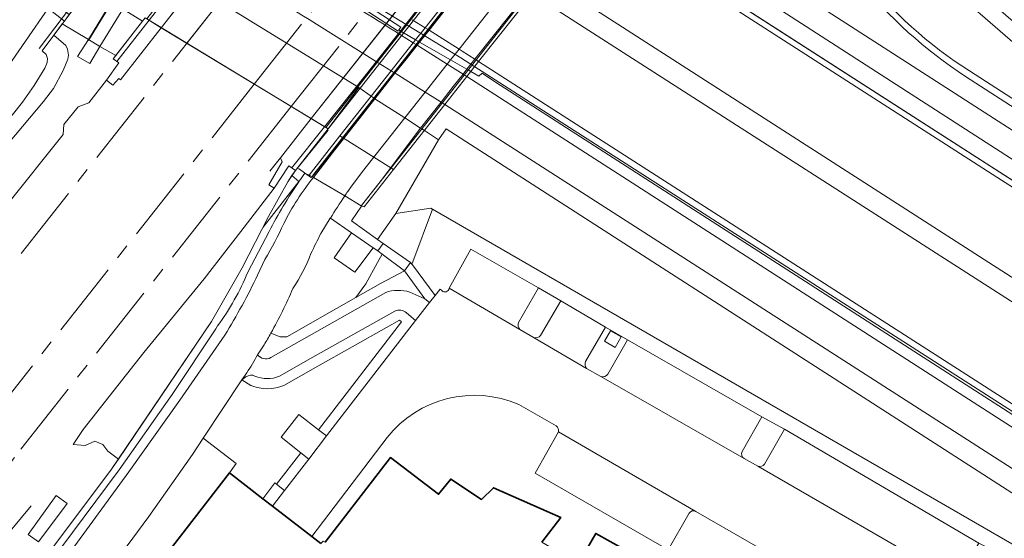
# Model space of a CAD drawing. Extents: x 150256 to 156914, y 461459 to 469481.
# Tile 351 of 656: x 155438 to 155534, y 464265 to 464315. Entities that reach past the tile are written whole.
import ezdxf

# ---------------------------------------------------------------- set-up
doc = ezdxf.new("R2010")
doc.units = 0
doc.header["$LTSCALE"] = 0.75
doc.linetypes.add('AM-AS', pattern=[16, 10, -2, 2, -2])
for name, color, linetype, lineweight in [('B-RO-AM-AS_SPOOR-G', 251, 'AM-AS', 18), ('B-RO-GR-BEPLANTING_CULTUUR_HEESTERS-GV', 251, 'CONTINUOUS', 18), ('B-RO-GR-GRAS-GV', 251, 'CONTINUOUS', 13), ('B-RO-GR-GROENVOORZIENING-GV', 251, 'CONTINUOUS', 18), ('B-RO-GR-HAAG-GV', 251, 'CONTINUOUS', 13), ('B-RO-IE-TERREINAFSCHEIDING_KUNSTMATIG_HEKWERK-G', 251, 'IE-TERREINAFSCHEIDING-KUNSTMATIG', 18), ('B-RO-IE-TERREINAFSCHEIDING_KUNSTMATIG_MUUR-G', 251, 'IE-TERREINAFSCHEIDING-KUNSTMATIG-DICHT', 18), ('B-RO-IE-TERREINAFSCHEIDING_KUNSTMATIG_MUUR-GV', 251, 'CONTINUOUS', 18), ('B-RO-KW-KUNSTWERK_DEK-GV', 6, 'CONTINUOUS', 18), ('B-RO-KW-KUNSTWERK_GELUIDSWERING_SCHERM-G', 251, 'CONTINUOUS', 18), ('B-RO-KW-KUNSTWERK_LANDHOOFD-GV', 251, 'CONTINUOUS', 18), ('B-RO-OG-BEBOUWING-GV', 6, 'CONTINUOUS', 35), ('B-RO-OG-TERREIN_CULTUURSCHEIDING-GV', 251, 'CONTINUOUS', 18), ('B-RO-OG-WATER_SLOOT-GV', 251, 'CONTINUOUS', 18), ('B-RO-VH-ONVERHARD-GV', 251, 'CONTINUOUS', 18), ('B-RO-VH-VERHARDING_ASFALT-GV', 251, 'CONTINUOUS', 18), ('B-RO-VH-VERHARDING_BEDRIJFSVLOERPLAAT-GV', 251, 'CONTINUOUS', 18), ('B-RO-VH-VERHARDING_BETONSTRAATSTEEN-GV', 251, 'CONTINUOUS', 18), ('B-RO-VH-VERHARDING_GESLOTEN-GV', 251, 'CONTINUOUS', 18), ('B-RO-VH-VERHARDING_HALFVERHARDING-GV', 251, 'CONTINUOUS', 18), ('B-RO-VH-VERHARDING_OPEN-GV', 251, 'CONTINUOUS', 18), ('B-RO-VH-VERHARDING_STRAATBAKSTEEN-GV', 251, 'CONTINUOUS', 18), ('B-RO-VH-VERHARDING_TEGEL-GV', 251, 'CONTINUOUS', 18)]:
    doc.layers.add(name, color=color, linetype=linetype, lineweight=lineweight)
doc.linetypes.add('IE-TERREINAFSCHEIDING-KUNSTMATIG', pattern='A,4,[82,NLCS.SHX,S=0.75,R=90,X=0,Y=0],4,-2', length=10)
doc.linetypes.add('IE-TERREINAFSCHEIDING-KUNSTMATIG-DICHT', pattern='A,8,-1,[82,NLCS.SHX,S=0.75,R=90,X=0,Y=0],-1', length=10)

msp = doc.modelspace()

# ---------------------------------------------------------------- linework, layer by layer
at = {"layer": 'B-RO-AM-AS_SPOOR-G'}
for points in [[(155422.857, 464273.661), (155477.381, 464342.942), (155493.043, 464363.007), (155509.223, 464384.191), (155525.037, 464405.534), (155533.931, 464417.834), (155542.722, 464430.209), (155553.562, 464445.78), (155562.117, 464458.319), (155572.66, 464474.094), (155580.974, 464486.793), (155591.217, 464502.764), (155599.024, 464515.244)], [(155453.951, 464313.171), (155477.381, 464342.942), (155493.043, 464363.007), (155507.485, 464381.915)], [(155460.576, 464309.148), (155482.736, 464337.299), (155499.955, 464359.378), (155507.705, 464369.474), (155514.171, 464378.031)], [(155464.204, 464306.944), (155488.579, 464337.827), (155518.31, 464375.627)], [(155434.164, 464275.594), (155460.576, 464309.148)], [(155432.521, 464266.534), (155437.669, 464273.324), (155464.204, 464306.944)]]:
    msp.add_lwpolyline(points, dxfattribs=at)
at = {"layer": 'B-RO-GR-BEPLANTING_CULTUUR_HEESTERS-GV'}
for points in [[(155472.681, 464292.77), (155472.223, 464293.087), (155470.447, 464290.696), (155468.4, 464292.083), (155470.101, 464294.553), (155468.038, 464295.979), (155468.023, 464295.99), (155467.111, 464294.493)], [(155462.209, 464284.713), (155463.097, 464284.34), (155463.756, 464284.34), (155468.646, 464287.118), (155470.544, 464288.196), (155471.506, 464289.531), (155472.659, 464291.643), (155473.114, 464292.452), (155472.681, 464292.77)], [(155455.567, 464274.405), (155458.797, 464271.902), (155458.138, 464270.988), (155461.419, 464268.453), (155462.573, 464270.016), (155462.753, 464269.874), (155465.129, 464272.96), (155463.204, 464274.497), (155464.932, 464276.711), (155466.873, 464275.225), (155475.018, 464285.805), (155474.802, 464285.983), (155473.552, 464285.276), (155466.81, 464281.464), (155463.484, 464279.583)], [(155460.246, 464279.574), (155459.357, 464280.116), (155455.567, 464274.405)]]:
    msp.add_lwpolyline(points, dxfattribs=at)
for points in [[(155467.111, 464294.493, 0.010928), (155466.129, 464292.513)], [(155466.129, 464292.513, -0.051499), (155464.359, 464289.087)], [(155464.359, 464289.087, -0.026977), (155462.209, 464284.713)], [(155463.484, 464279.583, -0.205991), (155460.246, 464279.574)]]:
    msp.add_lwpolyline(points, format="xyb", dxfattribs=at)
msp.add_lwpolyline([(155473.114, 464292.452), (155472.659, 464291.643), (155471.506, 464289.531), (155470.544, 464288.196), (155472.967, 464289.572), (155475.316, 464290.833)], close=True, dxfattribs=at)
at = {"layer": 'B-RO-GR-GRAS-GV'}
for points in [[(155444.294, 464313.538), (155445.429, 464312.847), (155446.991, 464311.957), (155449.614, 464315.343), (155444.388, 464318.59), (155442.418, 464315.968), (155441.949, 464315.343), (155441.741, 464315.066)], [(155440.895, 464313.941), (155439.758, 464312.428), (155440.166, 464312.061), (155440.275, 464311.679), (155440.245, 464311.281), (155440.031, 464310.724), (155438.98, 464309.022), (155437.826, 464307.39), (155431.226, 464299.095), (155428.185, 464295.126), (155426.937, 464293.315), (155426.102, 464291.488), (155428.784, 464294.075), (155430.81, 464296.287), (155435.789, 464302.548), (155439.909, 464307.446), (155440.869, 464308.724), (155441.826, 464310.478), (155442.27, 464311.593), (155442.335, 464311.986), (155442.252, 464312.578), (155442.085, 464312.941)]]:
    msp.add_lwpolyline(points, close=True, dxfattribs=at)
at = {"layer": 'B-RO-GR-GROENVOORZIENING-GV'}
for points in [[(155447.254, 464272.349), (155456.376, 464285.858), (155459.388, 464291.115), (155461.975, 464296.171), (155463.852, 464299.557), (155464.266, 464300.167), (155464.603, 464300.663), (155463.977, 464301.12), (155462.51, 464298.936), (155462.509, 464298.937), (155459.265, 464294.678), (155455.656, 464290.034), (155449.751, 464282.801), (155443.801, 464275.263), (155442.8, 464273.781), (155443.985, 464273.664), (155444.929, 464274.094), (155445.724, 464273.784), (155446.204, 464273.123), (155446.99, 464272.548)], [(155496.556, 464284.353), (155495.513, 464284.947), (155494.919, 464283.904), (155495.962, 464283.31)], [(155430.176, 464242.056), (155431.529, 464240.953), (155433.594, 464239.269), (155434.628, 464240.638), (155458.138, 464270.988), (155458.797, 464271.902), (155455.567, 464274.405), (155454.501, 464272.799), (155450.22, 464266.704), (155445.969, 464260.953), (155440.86, 464254.373), (155439.253, 464252.365), (155436.939, 464249.776)]]:
    msp.add_lwpolyline(points, close=True, dxfattribs=at)
at = {"layer": 'B-RO-GR-HAAG-GV'}
msp.add_lwpolyline([(155434.628, 464240.638), (155458.138, 464270.988), (155458.797, 464271.902), (155455.567, 464274.405), (155454.501, 464272.799), (155450.22, 464266.704), (155445.969, 464260.953), (155440.86, 464254.373), (155439.253, 464252.365), (155436.939, 464249.776), (155430.176, 464242.056), (155431.529, 464240.953), (155433.594, 464239.269)], close=True, dxfattribs=at)
at = {"layer": 'B-RO-IE-TERREINAFSCHEIDING_KUNSTMATIG_HEKWERK-G'}
for points in [[(155450.256, 464315.415), (155470.14, 464340.893), (155487.048, 464362.314), (155504.159, 464383.847)], [(155466.298, 464300.141), (155526.484, 464376.549)], [(155466.299, 464300.079), (155475.256, 464311.41), (155485.48, 464324.35), (155498.804, 464341.286), (155509.049, 464354.312), (155526.445, 464376.449)], [(155521.609, 464373.71), (155512.485, 464362.056), (155489.672, 464333.108), (155471.533, 464310.087), (155467.467, 464304.963)], [(155471.095, 464297.245), (155531.364, 464373.825)], [(155557.308, 464285.807), (155557.119, 464285.447), (155492.825, 464326.807)], [(155480.837, 464311.746), (155457.784, 464325.845)], [(155444.297, 464313.434), (155445.22, 464314.952), (155447.15, 464318.123), (155449.267, 464321.624)], [(155444.08, 464318.77), (155439.457, 464312.634)], [(155449.614, 464315.343), (155444.388, 464318.59)], [(155447.097, 464311.368), (155450.256, 464315.415)], [(155546.873, 464269.369), (155480.837, 464311.746)], [(155467.467, 464304.963), (155464.231, 464300.885)], [(155464.603, 464300.663), (155467.808, 464304.637)], [(155456.376, 464285.858), (155459.388, 464291.115), (155461.975, 464296.171), (155463.852, 464299.557), (155464.603, 464300.663)], [(155464.266, 464300.166), (155464.952, 464299.584), (155461.429, 464295.104)], [(155466.188, 464299.967), (155464.909, 464300.855)], [(155436.797, 464265.463), (155438.678, 464267.751)]]:
    msp.add_lwpolyline(points, dxfattribs=at)
at = {"layer": 'B-RO-IE-TERREINAFSCHEIDING_KUNSTMATIG_MUUR-G'}
for points in [[(155505.332, 464383.165), (155483.683, 464355.655), (155474.949, 464344.556), (155461.26, 464327.16), (155451.448, 464314.691)], [(155526.445, 464376.449), (155466.299, 464300.079)], [(155466.157, 464305.759), (155479.661, 464322.869), (155485.48, 464330.238), (155490.618, 464336.748), (155499.364, 464347.828), (155520.365, 464374.433)], [(155467.58, 464304.894), (155472.296, 464310.877), (155483.784, 464325.454), (155493.94, 464338.339), (155506.034, 464353.684), (155518.681, 464369.731), (155521.752, 464373.627)], [(155439.758, 464312.428), (155444.388, 464318.59)], [(155440.382, 464316.631), (155435.883, 464310.103)], [(155449.614, 464315.343), (155449.857, 464315.657), (155450.024, 464315.556)], [(155446.733, 464311.624), (155449.614, 464315.343)], [(155447.434, 464309.566), (155451.448, 464314.691)], [(155530.353, 464309.905), (155560.573, 464290.392)], [(155560.926, 464290.938), (155530.721, 464310.465)], [(155462.097, 464300.607), (155463.13, 464301.918), (155466.157, 464305.759)], [(155464.603, 464300.663), (155467.82, 464304.748), (155467.58, 464304.894)]]:
    msp.add_lwpolyline(points, dxfattribs=at)
for points in [[(155519.842, 464319.384, 0.078337), (155530.353, 464309.905)], [(155520.195, 464319.962, 0.085753), (155530.721, 464310.465)]]:
    msp.add_lwpolyline(points, format="xyb", dxfattribs=at)
at = {"layer": 'B-RO-IE-TERREINAFSCHEIDING_KUNSTMATIG_MUUR-GV'}
for points in [[(155491.811, 464326.77), (155493.372, 464325.767), (155493.485, 464325.694), (155493.741, 464325.529), (155557.001, 464284.854), (155557.025, 464284.891), (155557.676, 464285.896), (155557.433, 464286.046), (155557.308, 464285.807), (155557.119, 464285.447), (155493.732, 464326.224), (155492.825, 464326.807), (155492.168, 464327.224), (155489.234, 464329.087), (155469.831, 464341.406), (155466.416, 464343.579), (155465.98, 464342.992), (155469.752, 464340.695)], [(155470.859, 464317.375), (155474.933, 464314.728), (155474.764, 464314.468), (155475.112, 464314.254), (155476.393, 464313.496), (155476.686, 464313.329), (155476.784, 464313.272), (155479.822, 464311.535), (155481.438, 464310.61), (155481.559, 464310.541), (155481.821, 464310.391), (155482.604, 464309.943), (155482.934, 464310.233), (155484.248, 464309.355), (155546.523, 464269.275)], [(155480.656, 464312.595), (155480.655, 464312.596), (155477.712, 464314.45), (155477.617, 464314.51), (155477.333, 464314.689), (155476.075, 464315.475)], [(155547.442, 464269.704), (155482.583, 464311.359), (155482.331, 464311.521), (155482.215, 464311.596), (155482.214, 464311.596), (155480.976, 464312.393), (155480.656, 464312.595)], [(155530.353, 464309.905), (155560.573, 464290.392), (155560.926, 464290.938), (155530.721, 464310.465)], [(155464.945, 464299.568), (155464.956, 464299.581), (155464.266, 464300.167), (155463.852, 464299.557), (155461.975, 464296.171), (155459.388, 464291.115), (155456.376, 464285.858), (155447.254, 464272.349), (155446.574, 464271.343), (155439.242, 464261.577), (155432.637, 464254.009), (155413.348, 464231.91), (155406.028, 464222.991), (155380.988, 464191.245), (155358.47, 464162.41), (155266.625, 464045.914), (155232.269, 464001.833), (155216.117, 463980.966), (155156.636, 463904.508), (155116.174, 463851.981)], [(155459.927, 464290.698), (155462.017, 464294.694)], [(155337.845, 464135.049), (155370.778, 464176.967), (155404.666, 464219.656), (155411.232, 464227.927), (155419.3, 464237.366), (155427.134, 464246.219), (155432.77, 464252.591), (155434.502, 464254.611), (155436.22, 464256.551), (155441.596, 464263.605), (155447.306, 464271.281), (155452.507, 464278.7), (155456.815, 464285.135), (155456.966, 464285.422)]]:
    msp.add_lwpolyline(points, dxfattribs=at)
for points in [[(155519.842, 464319.384, 0.078337), (155530.353, 464309.905)], [(155530.721, 464310.465, -0.085753), (155520.195, 464319.962)], [(155462.017, 464294.694, -0.028232), (155464.945, 464299.568)], [(155456.966, 464285.422, 0.063944), (155459.927, 464290.698)]]:
    msp.add_lwpolyline(points, format="xyb", dxfattribs=at)
at = {"layer": 'B-RO-KW-KUNSTWERK_DEK-GV'}
msp.add_lwpolyline([(155458.23, 464326.05), (155450.024, 464315.556), (155467.58, 464304.894), (155521.752, 464373.627), (155503.88, 464384.009), (155502.529, 464382.36), (155499.501, 464378.511), (155497.626, 464376.128), (155481.017, 464355.014), (155476.752, 464349.593), (155472.691, 464344.431), (155465.202, 464334.911)], close=True, dxfattribs=at)
msp.add_lwpolyline([(155482.593, 464321.369), (155477.333, 464314.689), (155476.393, 464313.496), (155473.996, 464310.452), (155472.036, 464307.963), (155468.965, 464304.063), (155465.942, 464300.198), (155466.373, 464299.992), (155469.443, 464298.17), (155471.065, 464297.207), (155471.366, 464297.097), (155474.232, 464300.754), (155479.261, 464307.14), (155481.419, 464309.896), (155482.583, 464311.359), (155487.827, 464318.02)], dxfattribs=at)
at = {"layer": 'B-RO-KW-KUNSTWERK_GELUIDSWERING_SCHERM-G'}
msp.add_lwpolyline([(155439.242, 464261.578), (155446.574, 464271.343), (155456.376, 464285.858)], dxfattribs=at)
at = {"layer": 'B-RO-KW-KUNSTWERK_LANDHOOFD-GV'}
for points in [[(155470.614, 464316.998), (155474.683, 464314.343), (155474.764, 464314.468), (155474.933, 464314.728), (155470.859, 464317.375)], [(155474.232, 464300.754), (155468.965, 464304.063), (155465.942, 464300.198), (155466.373, 464299.992), (155469.443, 464298.17), (155471.065, 464297.207), (155471.366, 464297.097)]]:
    msp.add_lwpolyline(points, close=True, dxfattribs=at)
at = {"layer": 'B-RO-OG-BEBOUWING-GV'}
for points in [[(155488.771, 464264.181), (155490.642, 464266.619), (155484.029, 464269.533), (155482.858, 464268.389), (155479.845, 464270.387), (155478.647, 464268.891), (155473.937, 464272.499), (155467.512, 464264.175)], [(155467.116, 464264.051), (155466.23, 464264.736), (155462.36, 464267.726), (155461.419, 464268.453), (155458.138, 464270.988), (155434.628, 464240.638)], [(155503.912, 464259.555), (155494.062, 464265.042), (155492.385, 464262.112)]]:
    msp.add_lwpolyline(points, dxfattribs=at)
at = {"layer": 'B-RO-OG-TERREIN_CULTUURSCHEIDING-GV'}
for points in [[(155543.854, 464263.07), (155541.495, 464264.77), (155479.387, 464304.763), (155478.656, 464303.695), (155474.442, 464296.445), (155477.898, 464296.964), (155478.069, 464296.865), (155568.161, 464244.802), (155598.973, 464225.695)], [(155596.837, 464226.936), (155598.973, 464225.695), (155568.161, 464244.802), (155478.069, 464296.865), (155476.121, 464291.72), (155476.034, 464291.49), (155476.093, 464291.42), (155478.301, 464288.404), (155478.802, 464289.017), (155478.967, 464288.88)], [(155479.692, 464289.108), (155481.803, 464292.952), (155488.457, 464289.147), (155490.65, 464287.889), (155495.016, 464285.304), (155497.188, 464284.042), (155510.37, 464276.491), (155512.577, 464275.296), (155531.662, 464264.098), (155533.899, 464262.983), (155551.288, 464252.981), (155553.396, 464251.731), (155556.36, 464250.164), (155562.265, 464246.864), (155564.392, 464245.533), (155572.98, 464240.609), (155575.143, 464239.398), (155588.039, 464231.84), (155590.29, 464230.662), (155594.629, 464228.079), (155596.837, 464226.936)], [(155475.823, 464288.739), (155477.291, 464288.081), (155475.316, 464290.833), (155472.967, 464289.572), (155470.544, 464288.196), (155468.646, 464287.118), (155463.756, 464284.34), (155463.097, 464284.34), (155462.209, 464284.713)], [(155462.197, 464282.305), (155473.461, 464288.703)], [(155474.357, 464286.88), (155466.318, 464282.334), (155463.041, 464280.481)], [(155476.402, 464285.963), (155475.494, 464286.708)], [(155463.484, 464279.583), (155466.81, 464281.464), (155473.552, 464285.276), (155474.802, 464285.983), (155475.018, 464285.805), (155466.873, 464275.225), (155467.667, 464274.618), (155476.402, 464285.963)], [(155461.535, 464283.551), (155460.899, 464282.584)], [(155459.757, 464280.41), (155459.357, 464280.116), (155460.246, 464279.574)]]:
    msp.add_lwpolyline(points, dxfattribs=at)
for points in [[(155474.304, 464296.213), (155472.667, 464293.913), (155473.227, 464293.52), (155475.899, 464291.652), (155476.034, 464291.49), (155476.121, 464291.72), (155478.069, 464296.865), (155477.898, 464296.964), (155474.442, 464296.445)], [(155465.129, 464272.96), (155462.753, 464269.874), (155463.537, 464269.254), (155465.911, 464272.337)]]:
    msp.add_lwpolyline(points, close=True, dxfattribs=at)
for points in [[(155473.461, 464288.703, -0.155803), (155475.823, 464288.739)], [(155478.967, 464288.88, 0.603845), (155479.692, 464289.108)], [(155475.494, 464286.708, 0.302676), (155474.357, 464286.88)], [(155462.209, 464284.713, -0.006646), (155461.535, 464283.551)], [(155460.899, 464282.584, 0.369194), (155462.197, 464282.305)], [(155460.639, 464280.494, 0.303906), (155459.757, 464280.41)], [(155463.041, 464280.481, -0.201914), (155460.639, 464280.494)], [(155460.246, 464279.574, 0.205991), (155463.484, 464279.583)]]:
    msp.add_lwpolyline(points, format="xyb", dxfattribs=at)
at = {"layer": 'B-RO-OG-WATER_SLOOT-GV'}
msp.add_lwpolyline([(155545.723, 464305.645), (155545.684, 464306.087), (155532.4, 464317.598), (155506.368, 464340.155), (155505.607, 464340.599), (155505.292, 464340.198), (155504.673, 464339.412), (155505.51, 464338.859), (155516.35, 464329.474), (155546.97, 464302.857), (155554.572, 464297.638), (155561.963, 464292.565), (155562.498, 464293.405), (155548.922, 464302.724), (155547.459, 464303.729), (155545.75, 464305.342), (155545.727, 464305.601)], close=True, dxfattribs=at)
for points in [[(155561.963, 464292.565), (155554.572, 464297.638), (155546.97, 464302.857), (155516.35, 464329.474), (155505.51, 464338.859), (155504.673, 464339.412), (155503.727, 464338.211), (155502.442, 464336.58), (155499.73, 464333.136), (155501.208, 464332.643), (155505.334, 464331.715), (155505.264, 464331.111), (155505.052, 464329.295)], [(155530.721, 464310.465), (155560.926, 464290.938), (155560.573, 464290.392), (155566.462, 464286.61), (155567.723, 464285.8), (155627.104, 464247.66), (155588.373, 464274.435), (155561.963, 464292.565)]]:
    msp.add_lwpolyline(points, dxfattribs=at)
msp.add_lwpolyline([(155520.195, 464319.962, 0.085753), (155530.721, 464310.465)], format="xyb", dxfattribs=at)
at = {"layer": 'B-RO-VH-ONVERHARD-GV'}
msp.add_lwpolyline([(155419.417, 464276.198), (155441.813, 464304.189), (155441.903, 464305.185), (155443.301, 464306.922), (155444.352, 464307.322), (155446.09, 464309.553), (155447.287, 464311.252), (155446.733, 464311.624), (155446.991, 464311.957), (155445.429, 464312.847), (155444.435, 464311.169), (155443.238, 464311.846), (155444.294, 464313.538), (155441.741, 464315.066), (155440.895, 464313.941), (155442.085, 464312.941), (155442.252, 464312.578), (155442.335, 464311.986), (155442.27, 464311.593), (155441.826, 464310.478), (155440.869, 464308.724), (155439.909, 464307.446), (155435.789, 464302.548)], dxfattribs=at)
at = {"layer": 'B-RO-VH-VERHARDING_ASFALT-GV'}
for points in [[(155640.564, 464219.694), (155562.295, 464270.168), (155557.075, 464273.534), (155548.784, 464278.882), (155487.827, 464318.02), (155487.573, 464318.183), (155487.458, 464318.256), (155485.898, 464319.256), (155483.327, 464320.904), (155482.971, 464321.13), (155482.877, 464321.189), (155482.593, 464321.369), (155481.347, 464322.158), (155476.576, 464325.181), (155463.583, 464332.853), (155460.025, 464334.954), (155454.442, 464338.249), (155451.209, 464340.158), (155450.66, 464340.482), (155449.095, 464341.36)], [(155562.812, 464280.386), (155562.288, 464280.8), (155557.864, 464284.298), (155557.084, 464284.849), (155557.025, 464284.891), (155557.001, 464284.854), (155493.741, 464325.529), (155493.485, 464325.694), (155493.372, 464325.767), (155491.811, 464326.77), (155491.037, 464327.268), (155488.893, 464328.653), (155488.803, 464328.712), (155488.519, 464328.895), (155487.286, 464329.687)], [(155470.044, 464299.034), (155471.201, 464300.582), (155475.337, 464305.836), (155477.327, 464308.364), (155478.504, 464309.86), (155479.491, 464311.115), (155479.822, 464311.535), (155480.264, 464312.097), (155480.656, 464312.595), (155485.898, 464319.256), (155487.173, 464320.877), (155491.811, 464326.77), (155492.168, 464327.224)], [(155482.628, 464323.782), (155483.871, 464322.991), (155484.154, 464322.81), (155484.247, 464322.751), (155486.884, 464321.063), (155487.173, 464320.877), (155488.734, 464319.877), (155488.848, 464319.803), (155489.103, 464319.64), (155549.648, 464280.707), (155558.254, 464275.174), (155563.405, 464271.862), (155604.997, 464245.121), (155641.777, 464221.483), (155671.995, 464202.045)], [(155482.971, 464321.13), (155477.712, 464314.45), (155477.291, 464313.915), (155476.784, 464313.272), (155476.551, 464312.975), (155475.506, 464311.648), (155474.376, 464310.214), (155472.413, 464307.72), (155468.24, 464302.419), (155466.373, 464299.992), (155469.443, 464298.17)], [(155476.075, 464315.475), (155477.333, 464314.689), (155477.617, 464314.51), (155477.712, 464314.45), (155480.655, 464312.596), (155480.656, 464312.595), (155480.976, 464312.393), (155482.214, 464311.596), (155482.215, 464311.596), (155482.331, 464311.521), (155482.583, 464311.359), (155547.442, 464269.704), (155549.396, 464268.422), (155549.799, 464268.172), (155550.2, 464267.917), (155550.597, 464267.658), (155552.23, 464266.782), (155558.038, 464263.664), (155561.106, 464262.017), (155564.481, 464260.151), (155567.657, 464258.205), (155580.363, 464250.026), (155647.754, 464206.958)], [(155466.681, 464315.037), (155472.736, 464311.242), (155473.996, 464310.452), (155474.28, 464310.274), (155474.376, 464310.214), (155474.377, 464310.214), (155477.327, 464308.364), (155478.54, 464307.604), (155478.893, 464307.377), (155479.01, 464307.302), (155479.261, 464307.14), (155542.302, 464266.665), (155549.039, 464262.343)], [(155553.515, 464263.434), (155550.991, 464265.061), (155546.726, 464267.81), (155545.939, 464268.37), (155481.419, 464309.896), (155481.174, 464310.051), (155481.056, 464310.125), (155479.491, 464311.115), (155476.551, 464312.975), (155476.455, 464313.036), (155476.172, 464313.215), (155474.915, 464314.004)], [(155469.443, 464298.17), (155466.373, 464299.992)], [(155467.111, 464294.493), (155468.023, 464295.99), (155468.038, 464295.979)], [(155461.623, 464291.92), (155460.902, 464290.412)], [(155473.461, 464288.703), (155462.197, 464282.305)], [(155475.494, 464286.708), (155476.402, 464285.963), (155477.761, 464287.7), (155477.291, 464288.081), (155475.823, 464288.739)], [(155463.041, 464280.481), (155466.318, 464282.334), (155474.357, 464286.88)], [(155457.682, 464284.517), (155453.279, 464278.128), (155448.266, 464271.107), (155442.349, 464262.966), (155437.161, 464256.188), (155435.871, 464254.812), (155433.956, 464252.51), (155427.883, 464245.587), (155420.03, 464236.811), (155411.984, 464227.263), (155405.402, 464219.076), (155402.594, 464215.584), (155371.439, 464176.393), (155338.56, 464134.488), (155286.653, 464068.331), (155289.977, 464065.817), (155341.85, 464131.905), (155372.364, 464170.78)], [(155460.899, 464282.584), (155461.535, 464283.551)], [(155376.683, 464176.168), (155408.562, 464216.583), (155414.995, 464224.739), (155419.204, 464229.695), (155427.222, 464238.684), (155430.176, 464242.056), (155436.939, 464249.776), (155439.253, 464252.365), (155440.86, 464254.373), (155445.969, 464260.953), (155450.22, 464266.704), (155454.501, 464272.799), (155455.567, 464274.405), (155459.357, 464280.116), (155459.852, 464280.819)], [(155459.852, 464280.819), (155459.357, 464280.116), (155459.757, 464280.41)]]:
    msp.add_lwpolyline(points, dxfattribs=at)
for points in [[(155474.915, 464314.004, 0.00488), (155457.266, 464324.824)], [(155455.085, 464322.051, -0.005163), (155466.681, 464315.037)], [(155466.373, 464299.992, 0.052856), (155463.466, 464295.466)], [(155469.443, 464298.17, -0.004985), (155470.044, 464299.034)], [(155468.038, 464295.979, -0.012673), (155469.443, 464298.17)], [(155463.466, 464295.466, -0.018356), (155461.623, 464291.92)], [(155466.129, 464292.513, -0.010928), (155467.111, 464294.493)], [(155464.359, 464289.087, 0.051499), (155466.129, 464292.513)], [(155460.902, 464290.412, -0.026448), (155457.682, 464284.517)], [(155462.209, 464284.713, 0.026977), (155464.359, 464289.087)], [(155475.823, 464288.739, 0.155803), (155473.461, 464288.703)], [(155474.357, 464286.88, -0.302676), (155475.494, 464286.708)], [(155461.535, 464283.551, 0.006646), (155462.209, 464284.713)], [(155459.852, 464280.819, 0.012033), (155460.899, 464282.584)], [(155460.899, 464282.584, -0.012033), (155459.852, 464280.819)], [(155462.197, 464282.305, -0.369194), (155460.899, 464282.584)], [(155459.757, 464280.41, -0.303906), (155460.639, 464280.494)], [(155460.639, 464280.494, 0.201914), (155463.041, 464280.481)]]:
    msp.add_lwpolyline(points, format="xyb", dxfattribs=at)
at = {"layer": 'B-RO-VH-VERHARDING_BEDRIJFSVLOERPLAAT-GV'}
msp.add_lwpolyline([(155472.681, 464292.77), (155473.114, 464292.452), (155475.316, 464290.833), (155475.899, 464291.652), (155473.227, 464293.52)], close=True, dxfattribs=at)
at = {"layer": 'B-RO-VH-VERHARDING_BETONSTRAATSTEEN-GV'}
for points in [[(155460.025, 464334.954), (155463.583, 464332.853), (155476.576, 464325.181), (155481.347, 464322.158), (155482.593, 464321.369), (155482.877, 464321.189), (155482.971, 464321.13), (155483.327, 464320.904), (155485.898, 464319.256), (155487.458, 464318.256), (155487.573, 464318.183), (155487.827, 464318.02), (155548.784, 464278.882)], [(155549.648, 464280.707), (155489.103, 464319.64), (155488.848, 464319.803), (155488.734, 464319.877), (155487.173, 464320.877), (155486.884, 464321.063), (155484.247, 464322.751), (155484.154, 464322.81), (155483.871, 464322.991), (155482.628, 464323.782)], [(155478.656, 464303.695), (155477.258, 464304.597), (155477.008, 464304.758), (155476.89, 464304.834), (155475.337, 464305.836), (155475.336, 464305.836), (155472.413, 464307.72), (155472.317, 464307.782), (155472.036, 464307.963), (155470.835, 464308.82), (155467.82, 464304.748), (155464.603, 464300.663), (155464.266, 464300.167), (155464.956, 464299.581)], [(155465.523, 464300.399), (155465.942, 464300.198), (155468.965, 464304.063), (155474.232, 464300.754), (155471.366, 464297.097), (155471.065, 464297.207), (155471.081, 464297.163), (155470.122, 464295.72), (155472.667, 464293.913), (155474.304, 464296.213), (155474.442, 464296.445), (155478.656, 464303.695)], [(155486.495, 464285.757), (155488.457, 464289.147), (155481.803, 464292.952), (155479.692, 464289.108)], [(155479.692, 464289.108), (155486.62, 464285.065)], [(155493.073, 464281.93), (155495.016, 464285.304), (155490.65, 464287.889), (155488.643, 464284.46)], [(155488.023, 464284.24), (155493.176, 464281.243)], [(155510.37, 464276.491), (155497.188, 464284.042), (155495.271, 464280.686)], [(155494.563, 464280.445), (155508.619, 464272.39)], [(155508.436, 464273.093), (155510.37, 464276.491)], [(155529.73, 464260.852), (155531.662, 464264.098), (155512.577, 464275.296), (155510.608, 464271.848)], [(155509.966, 464271.659), (155529.896, 464260.148)]]:
    msp.add_lwpolyline(points, dxfattribs=at)
for points in [[(155464.956, 464299.581, -0.006418), (155465.523, 464300.399)], [(155486.62, 464285.065, -0.295983), (155486.495, 464285.757)], [(155488.643, 464284.46, -0.264418), (155488.023, 464284.24)], [(155493.176, 464281.243, -0.289487), (155493.073, 464281.93)], [(155495.271, 464280.686, -0.359825), (155494.563, 464280.445)], [(155508.619, 464272.39, -0.385649), (155508.436, 464273.093)], [(155510.608, 464271.848, -0.353234), (155509.966, 464271.659)]]:
    msp.add_lwpolyline(points, format="xyb", dxfattribs=at)
at = {"layer": 'B-RO-VH-VERHARDING_GESLOTEN-GV'}
for points in [[(155505.332, 464383.165), (155503.74, 464384.09), (155450.024, 464315.556), (155451.448, 464314.691)], [(155520.365, 464374.433), (155466.157, 464305.759), (155467.82, 464304.748), (155521.914, 464373.534)], [(155446.991, 464311.957), (155446.733, 464311.624), (155447.287, 464311.252), (155446.09, 464309.553), (155446.71, 464309.033), (155447.274, 464309.713), (155447.434, 464309.566), (155451.448, 464314.691), (155450.024, 464315.556), (155449.857, 464315.657), (155449.614, 464315.343)], [(155466.157, 464305.759), (155463.13, 464301.918), (155463.314, 464301.51), (155462.001, 464299.279), (155462.509, 464298.937), (155462.51, 464298.936), (155463.977, 464301.12), (155464.603, 464300.663), (155467.82, 464304.748), (155467.58, 464304.894)]]:
    msp.add_lwpolyline(points, close=True, dxfattribs=at)
at = {"layer": 'B-RO-VH-VERHARDING_HALFVERHARDING-GV'}
for points in [[(155451.448, 464314.691), (155466.157, 464305.759), (155520.365, 464374.433), (155505.332, 464383.165)], [(155444.294, 464313.538), (155443.238, 464311.846), (155444.435, 464311.169), (155445.429, 464312.847)], [(155438.382, 464264.952), (155441.122, 464268.778), (155442.204, 464267.988), (155439.413, 464264.235)]]:
    msp.add_lwpolyline(points, close=True, dxfattribs=at)
for points in [[(155431.226, 464299.095), (155437.826, 464307.39), (155438.98, 464309.022), (155440.031, 464310.724), (155440.245, 464311.281), (155440.275, 464311.679), (155440.166, 464312.061), (155439.758, 464312.428), (155440.895, 464313.941), (155441.741, 464315.066), (155441.949, 464315.343), (155440.731, 464316.269), (155441.178, 464316.889), (155442.991, 464319.406), (155439.281, 464321.574), (155437.23, 464318.917)], [(155439.242, 464261.577), (155446.574, 464271.343), (155447.254, 464272.349), (155446.99, 464272.548), (155446.204, 464273.123), (155445.724, 464273.784), (155444.929, 464274.094), (155443.985, 464273.664), (155442.8, 464273.781), (155443.801, 464275.263), (155449.751, 464282.801), (155455.656, 464290.034), (155459.265, 464294.678), (155462.509, 464298.937), (155462.001, 464299.279), (155463.314, 464301.51), (155463.13, 464301.918), (155466.157, 464305.759), (155451.448, 464314.691), (155447.434, 464309.566), (155447.274, 464309.713), (155446.71, 464309.033), (155446.09, 464309.553), (155444.352, 464307.322), (155443.301, 464306.922), (155441.903, 464305.185), (155441.813, 464304.189), (155419.417, 464276.198)]]:
    msp.add_lwpolyline(points, dxfattribs=at)
at = {"layer": 'B-RO-VH-VERHARDING_OPEN-GV'}
for points in [[(155450.377, 464320.972), (155449.242, 464321.663), (155444.294, 464313.538), (155445.429, 464312.847)], [(155441.178, 464316.889), (155440.731, 464316.269), (155441.949, 464315.343), (155442.418, 464315.968)], [(155438.382, 464264.952), (155439.413, 464264.235), (155442.204, 464267.988), (155441.122, 464268.778)]]:
    msp.add_lwpolyline(points, close=True, dxfattribs=at)
for points in [[(155450.024, 464315.556), (155451.448, 464314.691), (155466.157, 464305.759), (155467.58, 464304.894), (155467.82, 464304.748), (155470.835, 464308.82), (155453.218, 464319.678)], [(155444.388, 464318.59), (155449.614, 464315.343), (155449.857, 464315.657)]]:
    msp.add_lwpolyline(points, dxfattribs=at)
at = {"layer": 'B-RO-VH-VERHARDING_STRAATBAKSTEEN-GV'}
for points in [[(155478.967, 464288.88), (155478.802, 464289.017), (155478.301, 464288.404), (155477.761, 464287.7), (155476.402, 464285.963), (155467.667, 464274.618), (155465.911, 464272.337), (155463.537, 464269.254), (155462.36, 464267.726), (155466.23, 464264.736), (155473.595, 464274.469)], [(155486.62, 464285.065), (155479.692, 464289.108)], [(155529.896, 464260.148), (155509.966, 464271.659), (155508.619, 464272.39), (155494.563, 464280.445), (155493.176, 464281.243), (155488.023, 464284.24), (155486.62, 464285.065)], [(155486.523, 464277.711), (155490.193, 464275.594)], [(155490.403, 464275.005), (155503.901, 464267.208), (155510.424, 464263.445)]]:
    msp.add_lwpolyline(points, dxfattribs=at)
for points in [[(155479.692, 464289.108, -0.603845), (155478.967, 464288.88)], [(155473.595, 464274.469, -0.338319), (155486.523, 464277.711)], [(155490.193, 464275.594, -0.329282), (155490.403, 464275.005)]]:
    msp.add_lwpolyline(points, format="xyb", dxfattribs=at)
at = {"layer": 'B-RO-VH-VERHARDING_TEGEL-GV'}
for points in [[(155449.81, 464355.251), (155452.017, 464353.997), (155456.406, 464351.434), (155458.676, 464350.099), (155461.906, 464348.182), (155467.398, 464344.905), (155471.244, 464342.592), (155472.905, 464341.585), (155488.744, 464331.536), (155489.979, 464330.748), (155490.264, 464330.566), (155490.354, 464330.508), (155493.279, 464328.639), (155493.281, 464328.638), (155494.243, 464328.023), (155494.843, 464327.636), (155494.956, 464327.563), (155495.212, 464327.398), (155558.194, 464286.765), (155563.919, 464283.07), (155568.716, 464279.975), (155645.588, 464230.37), (155677.055, 464209.914), (155746.746, 464164.608)], [(155558.194, 464286.765), (155495.212, 464327.398), (155494.956, 464327.563), (155494.843, 464327.636), (155494.243, 464328.023), (155493.281, 464328.638), (155493.279, 464328.639), (155490.354, 464330.508), (155490.264, 464330.566), (155489.979, 464330.748), (155488.744, 464331.536), (155472.905, 464341.585), (155471.244, 464342.592), (155467.398, 464344.905), (155461.906, 464348.182), (155458.676, 464350.099), (155456.406, 464351.434), (155452.017, 464353.997), (155449.81, 464355.251)], [(155464.389, 464345.746), (155466.909, 464344.245), (155466.416, 464343.579), (155469.831, 464341.406), (155489.234, 464329.087), (155492.168, 464327.224), (155492.825, 464326.807), (155493.732, 464326.224), (155557.119, 464285.447)], [(155765.136, 464155.521), (155748.195, 464166.523), (155715.649, 464187.636), (155678.35, 464211.922), (155664.976, 464220.63), (155647.886, 464231.672), (155632.367, 464241.806), (155578.196, 464276.846), (155570.083, 464282.064), (155565.373, 464285.094), (155561.088, 464287.852), (155558.31, 464289.594), (155496.69, 464329.275), (155496.433, 464329.441), (155496.321, 464329.513), (155495.351, 464330.138), (155494.761, 464330.519), (155491.846, 464332.403), (155491.756, 464332.461), (155491.472, 464332.644), (155490.243, 464333.436)], [(155490.243, 464333.436), (155491.472, 464332.644), (155491.756, 464332.461), (155491.846, 464332.403), (155494.761, 464330.519), (155495.351, 464330.138), (155496.321, 464329.513), (155496.433, 464329.441), (155496.69, 464329.275), (155558.31, 464289.594), (155561.088, 464287.852), (155565.373, 464285.094), (155570.083, 464282.064), (155578.196, 464276.846), (155632.367, 464241.806), (155647.886, 464231.672), (155664.976, 464220.63), (155678.35, 464211.922), (155715.649, 464187.636), (155748.195, 464166.523), (155765.136, 464155.521)], [(155493.281, 464328.638), (155492.764, 464327.982), (155492.168, 464327.224), (155491.811, 464326.77), (155487.173, 464320.877), (155485.898, 464319.256), (155480.656, 464312.595), (155480.264, 464312.097), (155479.822, 464311.535), (155479.491, 464311.115), (155478.504, 464309.86), (155477.327, 464308.364), (155475.337, 464305.836), (155471.201, 464300.582), (155470.044, 464299.034)], [(155481.438, 464310.61), (155479.822, 464311.535), (155476.784, 464313.272), (155476.686, 464313.329), (155476.393, 464313.496), (155475.112, 464314.254), (155474.764, 464314.468), (155474.683, 464314.343), (155470.614, 464316.998), (155469.043, 464317.985), (155468.976, 464317.882), (155464.902, 464320.529), (155463.702, 464321.272), (155457.478, 464325.093), (155456.017, 464325.991), (155454.164, 464327.044), (155453.962, 464326.772), (155455.961, 464325.605), (155457.266, 464324.824)], [(155455.085, 464322.051), (155451.86, 464323.935), (155450.036, 464321.472), (155453.218, 464319.678), (155470.835, 464308.82), (155472.036, 464307.963), (155472.317, 464307.782), (155472.413, 464307.72), (155475.336, 464305.836), (155475.337, 464305.836), (155476.89, 464304.834), (155477.008, 464304.758), (155477.258, 464304.597), (155478.656, 464303.695), (155479.387, 464304.763), (155541.495, 464264.77), (155543.854, 464263.07)], [(155469.443, 464298.17), (155471.065, 464297.207), (155471.095, 464297.245), (155472.913, 464299.555), (155476.888, 464304.831), (155476.89, 464304.834), (155478.893, 464307.377), (155480.098, 464308.908), (155481.056, 464310.125), (155481.438, 464310.61), (155481.831, 464311.108), (155482.215, 464311.596), (155487.458, 464318.256)], [(155606.905, 464225.078), (155606.108, 464225.591), (155605.254, 464226.141), (155564.678, 464252.263), (155562.969, 464253.357), (155555.101, 464258.268), (155549.039, 464262.343), (155542.302, 464266.665), (155479.261, 464307.14), (155479.01, 464307.302), (155478.893, 464307.377), (155478.54, 464307.604), (155477.327, 464308.364), (155474.377, 464310.214), (155474.376, 464310.214), (155474.28, 464310.274), (155473.996, 464310.452), (155472.736, 464311.242), (155466.681, 464315.037)], [(155474.915, 464314.004), (155476.172, 464313.215), (155476.455, 464313.036), (155476.551, 464312.975), (155479.491, 464311.115), (155481.056, 464310.125), (155481.174, 464310.051), (155481.419, 464309.896), (155545.939, 464268.37), (155546.289, 464268.927), (155546.523, 464269.275), (155484.248, 464309.355), (155482.934, 464310.233), (155482.604, 464309.943), (155481.821, 464310.391), (155481.559, 464310.541), (155481.438, 464310.61)], [(155767.905, 464156.174), (155766.366, 464156.994), (155765.904, 464157.243), (155766.208, 464158.18), (155763.147, 464159.951), (155762.913, 464159.595), (155679.532, 464213.76), (155648.658, 464233.816), (155627.104, 464247.66), (155567.723, 464285.8), (155566.462, 464286.61), (155560.573, 464290.392), (155530.353, 464309.905)], [(155466.373, 464299.992), (155465.942, 464300.198), (155465.523, 464300.399)], [(155464.956, 464299.581), (155464.945, 464299.568)], [(155470.101, 464294.553), (155472.223, 464293.087), (155472.681, 464292.77), (155473.227, 464293.52), (155472.667, 464293.913), (155470.122, 464295.72), (155471.081, 464297.163), (155471.065, 464297.207), (155469.443, 464298.17)], [(155468.038, 464295.979), (155470.101, 464294.553)], [(155462.017, 464294.694), (155459.927, 464290.698)], [(155460.902, 464290.412), (155461.623, 464291.92)], [(155488.643, 464284.46), (155490.65, 464287.889), (155488.457, 464289.147), (155486.495, 464285.757)], [(155404.666, 464219.656), (155370.778, 464176.967), (155337.845, 464135.049), (155285.885, 464068.911), (155286.653, 464068.331), (155338.56, 464134.488), (155371.439, 464176.393), (155402.594, 464215.584), (155405.402, 464219.076), (155411.984, 464227.263), (155420.03, 464236.811), (155427.883, 464245.587), (155433.956, 464252.51), (155435.871, 464254.812), (155437.161, 464256.188), (155442.349, 464262.966), (155448.266, 464271.107), (155453.279, 464278.128), (155457.682, 464284.517)], [(155456.966, 464285.422), (155456.815, 464285.135), (155452.507, 464278.7), (155447.306, 464271.281), (155441.596, 464263.605), (155436.22, 464256.551), (155434.502, 464254.611), (155432.77, 464252.591), (155427.134, 464246.219), (155419.3, 464237.366), (155411.232, 464227.927), (155404.666, 464219.656)], [(155486.62, 464285.065), (155488.023, 464284.24)], [(155495.271, 464280.686), (155497.188, 464284.042), (155495.016, 464285.304), (155493.073, 464281.93)], [(155493.176, 464281.243), (155494.563, 464280.445)], [(155490.193, 464275.594), (155486.523, 464277.711)], [(155510.608, 464271.848), (155512.577, 464275.296), (155510.37, 464276.491), (155508.436, 464273.093)], [(155490.403, 464275.005), (155488.127, 464270.951), (155501.181, 464263.447), (155503.232, 464267.021)], [(155503.232, 464267.021), (155501.181, 464263.447), (155488.127, 464270.951), (155490.403, 464275.005)], [(155503.901, 464267.208), (155490.403, 464275.005)], [(155473.595, 464274.469), (155466.23, 464264.736), (155467.116, 464264.051), (155467.321, 464264.304), (155467.512, 464264.175), (155473.937, 464272.499), (155478.647, 464268.891), (155479.845, 464270.387), (155482.858, 464268.389), (155484.029, 464269.533), (155490.642, 464266.619), (155488.771, 464264.181), (155492.385, 464262.112), (155494.062, 464265.042), (155503.912, 464259.555), (155509.991, 464256.066), (155522.598, 464249.125), (155526.435, 464246.951), (155529.602, 464252.428), (155519.964, 464257.956), (155519.863, 464258.014)], [(155508.619, 464272.39), (155509.966, 464271.659)], [(155510.549, 464263.373), (155510.424, 464263.445), (155503.901, 464267.208)]]:
    msp.add_lwpolyline(points, dxfattribs=at)
for points in [[(155457.266, 464324.824, -0.00488), (155474.915, 464314.004)], [(155466.681, 464315.037, 0.005163), (155455.085, 464322.051)], [(155530.353, 464309.905, -0.078337), (155519.842, 464319.384)], [(155463.466, 464295.466, -0.052856), (155466.373, 464299.992)], [(155465.523, 464300.399, 0.006418), (155464.956, 464299.581)], [(155464.945, 464299.568, 0.028232), (155462.017, 464294.694)], [(155470.044, 464299.034, 0.004985), (155469.443, 464298.17)], [(155469.443, 464298.17, 0.012673), (155468.038, 464295.979)], [(155461.623, 464291.92, 0.018356), (155463.466, 464295.466)], [(155459.927, 464290.698, -0.063944), (155456.966, 464285.422)], [(155457.682, 464284.517, 0.026448), (155460.902, 464290.412)], [(155486.495, 464285.757, 0.295983), (155486.62, 464285.065)], [(155488.023, 464284.24, 0.264418), (155488.643, 464284.46)], [(155493.073, 464281.93, 0.289487), (155493.176, 464281.243)], [(155494.563, 464280.445, 0.359825), (155495.271, 464280.686)], [(155486.523, 464277.711, 0.338319), (155473.595, 464274.469)], [(155490.403, 464275.005, 0.329282), (155490.193, 464275.594)], [(155508.436, 464273.093, 0.385649), (155508.619, 464272.39)], [(155509.966, 464271.659, 0.353234), (155510.608, 464271.848)], [(155503.232, 464267.021, -0.404792), (155503.901, 464267.208)], [(155503.901, 464267.208, 0.404792), (155503.232, 464267.021)]]:
    msp.add_lwpolyline(points, format="xyb", dxfattribs=at)
for points in [[(155477.761, 464287.7), (155478.301, 464288.404), (155476.093, 464291.42), (155476.034, 464291.49), (155475.899, 464291.652), (155475.316, 464290.833), (155477.291, 464288.081)], [(155496.556, 464284.353), (155495.962, 464283.31), (155494.919, 464283.904), (155495.513, 464284.947)], [(155467.667, 464274.618), (155466.873, 464275.225), (155464.932, 464276.711), (155463.204, 464274.497), (155465.129, 464272.96), (155465.911, 464272.337)], [(155463.537, 464269.254), (155462.753, 464269.874), (155462.573, 464270.016), (155461.419, 464268.453), (155462.36, 464267.726)]]:
    msp.add_lwpolyline(points, close=True, dxfattribs=at)

doc.saveas('drawing.dxf')
